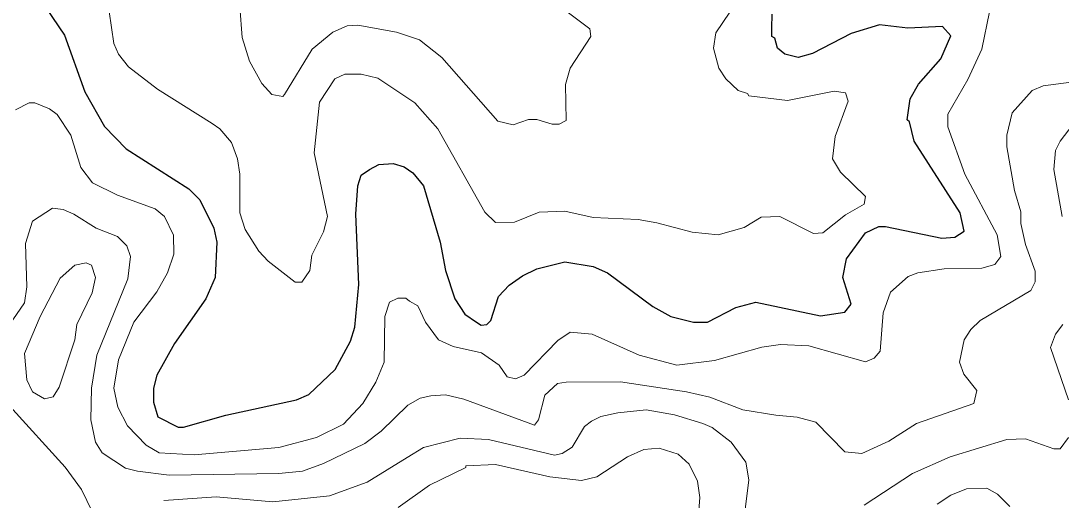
# Model space of a CAD drawing. Extents: x 423 to 448.8, y 7456.3 to 7484.
# Drawn here: x 430.405 to 431.771, y 7470.972 to 7471.602 of the extents above; entities that cross this region are included whole.
import ezdxf

# ---------------------------------------------------------------- set-up
doc = ezdxf.new("R2010")
doc.units = 0
doc.header["$LTSCALE"] = 0.032
doc.layers.add('1', color=7, linetype='Continuous', lineweight=25)
doc.layers.add('2', color=7, linetype='Continuous', lineweight=13)

msp = doc.modelspace()

# ---------------------------------------------------------------- linework, layer by layer
at = {"layer": '1'}
for points in [[(430.4384, 7471.619), (430.4624, 7471.5835), (430.4894, 7471.5092), (430.515, 7471.4635), (430.5436, 7471.4342), (430.6256, 7471.3816), (430.6403, 7471.3669), (430.6588, 7471.3298), (430.6627, 7471.3112), (430.6604, 7471.2648), (430.648, 7471.2369), (430.607, 7471.1782), (430.5838, 7471.1363), (430.5792, 7471.1194), (430.5792, 7471.1008), (430.5853, 7471.0815), (430.6116, 7471.0683), (430.6186, 7471.0683), (430.6743, 7471.0838), (430.7671, 7471.1039), (430.7834, 7471.1109), (430.8182, 7471.1441), (430.8383, 7471.1813), (430.8437, 7471.1998), (430.8491, 7471.2555), (430.8452, 7471.3483), (430.8476, 7471.3855), (430.8522, 7471.3994), (430.863, 7471.4071), (430.8754, 7471.4133), (430.894, 7471.4148), (430.9086, 7471.4102), (430.9202, 7471.4024), (430.9342, 7471.3855), (430.9559, 7471.3112), (430.9628, 7471.2741), (430.9752, 7471.2369), (430.9883, 7471.2168), (431.0038, 7471.206), (431.0097, 7471.2024), (431.0173, 7471.2029), (431.0224, 7471.2083), (431.0324, 7471.24), (431.0463, 7471.2547), (431.0641, 7471.2671), (431.0827, 7471.2764), (431.1198, 7471.2856), (431.157, 7471.2795), (431.1755, 7471.271), (431.2351, 7471.2269), (431.259, 7471.2137), (431.2885, 7471.206), (431.307, 7471.206), (431.3441, 7471.2253), (431.3704, 7471.2323), (431.4555, 7471.2145), (431.4872, 7471.2191), (431.4957, 7471.23), (431.4849, 7471.2648), (431.4895, 7471.2895), (431.5143, 7471.3236), (431.5321, 7471.332), (431.5406, 7471.332), (431.6149, 7471.3166), (431.6318, 7471.3181), (431.6442, 7471.3259), (431.6388, 7471.3499), (431.5785, 7471.4442), (431.5723, 7471.4697), (431.5692, 7471.4721), (431.5731, 7471.4999), (431.5839, 7471.5192), (431.6133, 7471.5525)], [(431.6133, 7471.5525), (431.6264, 7471.5827), (431.6156, 7471.595), (431.57, 7471.5927), (431.5329, 7471.5973), (431.4957, 7471.5857), (431.4447, 7471.5594), (431.4261, 7471.554), (431.4083, 7471.5587), (431.399, 7471.5664), (431.3952, 7471.5796), (431.3913, 7471.5819), (431.3913, 7471.5927), (431.3921, 7471.6113)]]:
    msp.add_lwpolyline(points, dxfattribs=at)
at = {"layer": '2'}
for points in [[(431.0819, 7471.6453), (431.1523, 7471.5919), (431.1539, 7471.5819), (431.1268, 7471.5401), (431.1206, 7471.5185), (431.1214, 7471.4713), (431.1121, 7471.4666), (431.1028, 7471.4666), (431.0827, 7471.4728), (431.0719, 7471.4728), (431.0518, 7471.4658), (431.0317, 7471.4705), (430.9582, 7471.5541), (430.9288, 7471.5773), (430.8986, 7471.5873), (430.8476, 7471.5966), (430.8336, 7471.5958), (430.8151, 7471.5873), (430.788, 7471.5649), (430.7516, 7471.5053), (430.7493, 7471.503), (430.7347, 7471.5053), (430.7215, 7471.52), (430.7053, 7471.5494), (430.696, 7471.5804), (430.6929, 7471.6206)], [(431.3364, 7471.6136), (431.3178, 7471.5866), (431.3147, 7471.5664), (431.3217, 7471.5401), (431.331, 7471.5262), (431.3472, 7471.5107), (431.3596, 7471.5069), (431.3611, 7471.5038), (431.4122, 7471.4976), (431.4733, 7471.5099), (431.488, 7471.5076), (431.4918, 7471.4968), (431.4748, 7471.4504), (431.471, 7471.421), (431.4818, 7471.4032), (431.5143, 7471.3715), (431.5127, 7471.3615), (431.488, 7471.3475), (431.4586, 7471.3236), (431.4462, 7471.3228), (431.4021, 7471.3452), (431.3774, 7471.3444), (431.355, 7471.3305), (431.3209, 7471.3212), (431.2869, 7471.3243), (431.2405, 7471.3367), (431.2157, 7471.3413), (431.157, 7471.3437), (431.1198, 7471.3522), (431.0858, 7471.3506), (431.0533, 7471.3375), (431.0285, 7471.3374), (431.0146, 7471.3506), (430.9527, 7471.4604), (430.9226, 7471.4945), (430.8739, 7471.527), (430.8522, 7471.5324), (430.8306, 7471.5324), (430.8174, 7471.5262), (430.7973, 7471.4953), (430.7903, 7471.4288), (430.8081, 7471.3452), (430.8027, 7471.3251), (430.7872, 7471.2942), (430.7849, 7471.2741), (430.7741, 7471.2586), (430.7655, 7471.2586), (430.73, 7471.2864), (430.7176, 7471.2996), (430.6998, 7471.3282), (430.6929, 7471.3499), (430.6929, 7471.4009), (430.6898, 7471.421), (430.682, 7471.4426), (430.6666, 7471.4605), (430.6565, 7471.4674), (430.5846, 7471.5123), (430.5467, 7471.5417), (430.5335, 7471.5587), (430.5274, 7471.5726), (430.5181, 7471.636)], [(431.6775, 7471.6144), (431.6674, 7471.5649), (431.6489, 7471.5254), (431.6226, 7471.4798), (431.6226, 7471.4628), (431.645, 7471.4009), (431.6875, 7471.3212), (431.6922, 7471.2926), (431.6844, 7471.2818), (431.6674, 7471.2771), (431.6179, 7471.2764), (431.5831, 7471.271), (431.5707, 7471.2663), (431.5475, 7471.2454), (431.5375, 7471.2184), (431.5336, 7471.1681), (431.5259, 7471.1588), (431.5143, 7471.1542), (431.44, 7471.1751), (431.4029, 7471.1766), (431.3782, 7471.1735), (431.3163, 7471.1557), (431.2668, 7471.1495), (431.2173, 7471.1627), (431.1554, 7471.1905), (431.1268, 7471.1928), (431.1106, 7471.182), (431.0664, 7471.1364), (431.0549, 7471.1317), (431.044, 7471.1341), (431.0332, 7471.1495), (431.01, 7471.1657), (430.9729, 7471.1743), (430.9535, 7471.1828), (430.9365, 7471.206), (430.9265, 7471.2277), (430.9156, 7471.2338), (430.911, 7471.2377), (430.9001, 7471.2377), (430.8893, 7471.2323), (430.8832, 7471.2137), (430.8824, 7471.1534), (430.8715, 7471.1271), (430.8545, 7471.0992), (430.829, 7471.0722), (430.7934, 7471.0544), (430.7439, 7471.0412), (430.6326, 7471.0319), (430.5869, 7471.0343), (430.5699, 7471.0443), (430.5451, 7471.0699), (430.5327, 7471.0946), (430.5273, 7471.1194), (430.5335, 7471.1565), (430.5536, 7471.206), (430.5838, 7471.2462), (430.5977, 7471.271)], [(431.1098, 7471.1256), (431.1214, 7471.1271), (431.1925, 7471.1279), (431.2792, 7471.1147), (431.3101, 7471.1077), (431.3534, 7471.0907), (431.3967, 7471.0838), (431.4246, 7471.0814), (431.4493, 7471.0745), (431.4872, 7471.0358), (431.5096, 7471.0335), (431.5452, 7471.0497), (431.5816, 7471.073), (431.6566, 7471.0992), (431.6605, 7471.1162), (431.6434, 7471.1379), (431.638, 7471.1534), (431.6442, 7471.1828), (431.6527, 7471.1967), (431.6651, 7471.2083), (431.7316, 7471.2477), (431.7371, 7471.2594), (431.7371, 7471.2733), (431.7247, 7471.3081), (431.7185, 7471.3359), (431.7185, 7471.3514), (431.71, 7471.3793), (431.6999, 7471.4365), (431.6999, 7471.452), (431.7069, 7471.4814), (431.7332, 7471.5107), (431.7479, 7471.5169), (431.8778, 7471.5339)], [(430.5977, 7471.271), (430.6063, 7471.2957), (430.6055, 7471.3205), (430.5938, 7471.3452), (430.5815, 7471.3553), (430.532, 7471.373), (430.4995, 7471.3893), (430.484, 7471.4094), (430.4709, 7471.452), (430.4531, 7471.479), (430.443, 7471.4867), (430.4237, 7471.4945), (430.416, 7471.4945), (430.3982, 7471.4852)], [(431.7726, 7471.3452), (431.7618, 7471.4071), (431.7641, 7471.4319), (431.7703, 7471.4442), (431.7873, 7471.4666)], [(430.375, 7471.1813), (430.4098, 7471.2315), (430.4129, 7471.2524), (430.4113, 7471.3097), (430.4206, 7471.339), (430.4469, 7471.3561), (430.4608, 7471.3545), (430.4748, 7471.3483), (430.5042, 7471.3297), (430.532, 7471.3189), (430.5443, 7471.3065), (430.549, 7471.2926), (430.5459, 7471.2632), (430.5049, 7471.1627), (430.498, 7471.1194), (430.4972, 7471.0776), (430.5034, 7471.0482), (430.5119, 7471.0343), (430.5428, 7471.0141), (430.5583, 7471.0103), (430.6001, 7471.0049), (430.7439, 7471.0072), (430.7749, 7471.0103), (430.8027, 7471.0204), (430.8569, 7471.0466), (430.8785, 7471.0629), (430.9133, 7471.0969), (430.9296, 7471.1062), (430.9435, 7471.1093), (430.9628, 7471.1108), (430.9868, 7471.1047), (431.0796, 7471.0706), (431.085, 7471.0776), (431.0935, 7471.1101), (431.1098, 7471.1256)], [(431.7811, 7471.1039), (431.7572, 7471.1727), (431.7641, 7471.1905), (431.7734, 7471.2029)], [(430.5126, 7470.9291), (430.4848, 7470.9863), (430.4632, 7471.0157), (430.3904, 7471.0962)], [(431.1546, 7471.0761), (431.167, 7471.0822), (431.1894, 7471.0869), (431.2266, 7471.0907), (431.2637, 7471.0845), (431.3008, 7471.0729), (431.3132, 7471.0675), (431.338, 7471.0482), (431.3573, 7471.0219), (431.3611, 7470.9987), (431.355, 7470.9492)], [(430.5931, 7470.9716), (430.6619, 7470.9763), (430.7362, 7470.9701), (430.8105, 7470.9778), (430.86, 7470.9956), (430.9125, 7471.0281), (430.9342, 7471.0412), (430.9822, 7471.0536), (431.0193, 7471.0521), (431.1059, 7471.0312), (431.1159, 7471.0335), (431.1291, 7471.042), (431.1453, 7471.0691), (431.1546, 7471.0761)], [(431.5128, 7470.9654), (431.5762, 7471.0072), (431.6257, 7471.0289), (431.6999, 7471.0521), (431.7247, 7471.0528), (431.7618, 7471.0397), (431.7703, 7471.0397), (431.7811, 7471.0544)], [(430.9009, 7470.9623), (430.9419, 7470.9917), (430.9898, 7471.0149), (430.9898, 7471.0173), (431.0286, 7471.0188), (431.0997, 7471.0026), (431.1415, 7470.9979), (431.1616, 7471.0026), (431.2018, 7471.0289), (431.2235, 7471.0389), (431.2436, 7471.0405), (431.2683, 7471.0327), (431.283, 7471.0196), (431.2938, 7470.9972), (431.2969, 7470.9755), (431.2938, 7470.9353)], [(431.6086, 7470.967), (431.6264, 7470.9786), (431.6473, 7470.9871), (431.6736, 7470.9879), (431.6876, 7470.9801), (431.7038, 7470.9639)]]:
    msp.add_lwpolyline(points, dxfattribs=at)
msp.add_lwpolyline([(430.4361, 7471.1054), (430.4206, 7471.1147), (430.4129, 7471.1302), (430.4098, 7471.165), (430.4307, 7471.2137), (430.457, 7471.264), (430.4763, 7471.281), (430.491, 7471.2841), (430.498, 7471.281), (430.5034, 7471.2648), (430.4987, 7471.2447), (430.4786, 7471.2029), (430.4763, 7471.1828), (430.4554, 7471.1209), (430.4477, 7471.1078)], close=True, dxfattribs=at)

doc.saveas('drawing.dxf')
